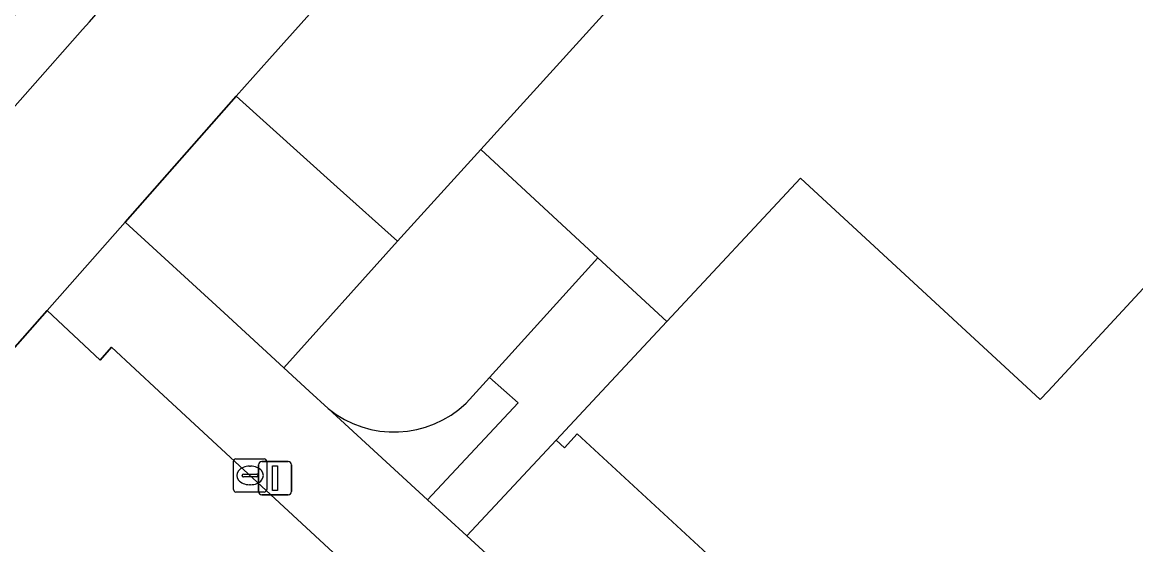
# Model space of a CAD drawing. Extents: x 159039 to 160102, y 381214 to 382524.
# Drawn here: x 159556.55 to 159590.08, y 381995.37 to 382011.12 of the extents above; entities that cross this region are included whole.
import ezdxf

# ---------------------------------------------------------------- set-up
doc = ezdxf.new("R2010")
doc.units = 0
for name, color, linetype in [('IMGEO_Erf', 7, 'Continuous'), ('IMGEO_Groenvoorziening', 7, 'Continuous'), ('IMGEO_Kolk', 7, 'Continuous'), ('IMGEO_Lichtmast', 7, 'Continuous'), ('IMGEO_Pand', 7, 'Continuous'), ('IMGEO_Parkeervlak_open', 7, 'Continuous'), ('IMGEO_Rijbaan_lokaal_gesloten', 7, 'Continuous'), ('IMGEO_Rijbaan_lokaal_open', 7, 'Continuous'), ('IMGEO_Voetpad_open', 7, 'Continuous')]:
    doc.layers.add(name, color=color, linetype=linetype)

msp = doc.modelspace()

# ---------------------------------------------------------------- linework, layer by layer
at = {"layer": 'IMGEO_Erf'}
msp.add_lwpolyline([(159597.488, 382037.191), (159570.364, 382007.283), (159573.883, 382004.019), (159575.956, 382002.096), (159579.986, 382006.419), (159586.927, 382000), (159587.202, 381999.746), (159587.437, 382000), (159591.674, 382004.583)], dxfattribs=at)
at = {"layer": 'IMGEO_Groenvoorziening'}
for points in [[(159597.488, 382037.191), (159592.963, 382041.377), (159583.833, 382031.797), (159575.432, 382022.788), (159563.994, 382010.016), (159562.996, 382008.884), (159566.039, 382006.149), (159567.855, 382004.517), (159570.364, 382007.283)], [(159573.263, 381998.711), (159572.876, 381998.293), (159572.627, 381998.523), (159569.94, 381995.642), (159571.846, 381993.892), (159574.062, 381991.857), (159577.172, 381995.097)]]:
    msp.add_lwpolyline(points, close=True, dxfattribs=at)
for points in [[(159565.768, 381999.472), (159568.757, 381996.728), (159571.483, 381999.649), (159570.622, 382000.411)], [(159570.622, 382000.411), (159569.922, 381999.637)]]:
    msp.add_lwpolyline(points, dxfattribs=at)
msp.add_arc((159567.752, 382001.907), 3.14, 230.8291, 313.7202, dxfattribs=at)
at = {"layer": 'IMGEO_Kolk'}
for p, q in [((159562.987, 381997.958), (159563.839, 381997.958)), ((159562.912, 381997.032), (159562.912, 381997.884)), ((159563.4, 381997.738), (159563.425, 381997.738)), ((159563.913, 381997.884), (159563.913, 381997.032)), ((159563.171, 381997.452), (159563.171, 381997.464)), ((159563.609, 381997.415), (159563.211, 381997.415)), ((159563.214, 381997.501), (159563.612, 381997.501)), ((159563.655, 381997.464), (159563.655, 381997.452)), ((159563.839, 381996.958), (159562.987, 381996.958)), ((159563.423, 381997.178), (159563.398, 381997.178))]:
    msp.add_line(p, q, dxfattribs=at)
for points in [[(159562.987, 381997.958), (159563.839, 381997.958)], [(159562.912, 381997.032), (159562.912, 381997.884)], [(159563.913, 381997.884), (159563.913, 381997.032)], [(159563.839, 381996.958), (159562.987, 381996.958)]]:
    msp.add_lwpolyline(points, dxfattribs=at)
for centre, radius, start, end in [((159562.989, 381997.882), 0.0765, 91.552, 178.448), ((159562.989, 381997.882), 0.0765, 91.552, 178.448), ((159563.837, 381997.882), 0.0765, 1.552, 88.448), ((159563.837, 381997.882), 0.0765, 1.552, 88.448), ((159563.211, 381997.461), 0.0403, 85.8775, 175.7526), ((159563.208, 381997.451), 0.0366, 178.938, 274.7102), ((159563.612, 381997.458), 0.043, 264.8664, 352.4533), ((159563.616, 381997.463), 0.0386, 1.7309, 96.639), ((159562.989, 381997.034), 0.0765, 181.552, 268.448), ((159562.989, 381997.034), 0.0765, 181.552, 268.448), ((159563.837, 381997.034), 0.0765, 271.552, 358.448), ((159563.837, 381997.034), 0.0765, 271.552, 358.448)]:
    msp.add_arc(centre, radius, start, end, dxfattribs=at)
for centre, major_axis, ratio, start_param, end_param in [((159563.399, 381997.458), (-0.387, 0.002), 0.722429, 4.712389, 7.853982), ((159563.424, 381997.458), (-0.39, 0.002), 0.717154, 1.570796, 4.712389)]:
    msp.add_ellipse(centre, major_axis=major_axis, ratio=ratio, start_param=start_param, end_param=end_param, dxfattribs=at)
at = {"layer": 'IMGEO_Lichtmast'}
for p, q in [((159563.668, 381996.976), (159563.668, 381997.776)), ((159563.668, 381997.776), (159563.668, 381996.976)), ((159563.768, 381997.876), (159564.558, 381997.876)), ((159564.558, 381997.876), (159563.768, 381997.876)), ((159564.658, 381997.776), (159564.658, 381996.976)), ((159564.658, 381996.976), (159564.658, 381997.776)), ((159564.558, 381996.876), (159563.768, 381996.876)), ((159563.768, 381996.876), (159564.558, 381996.876))]:
    msp.add_line(p, q, dxfattribs=at)
msp.add_lwpolyline([(159564.088, 381997.751), (159564.238, 381997.751), (159564.238, 381997.001), (159564.088, 381997.001), (159564.088, 381997.751)], dxfattribs=at)
for centre, start, end in [((159563.768, 381997.776), 90, 180), ((159563.768, 381997.776), 90, 180), ((159564.558, 381997.776), 0, 90), ((159564.558, 381997.776), 360, 90), ((159563.768, 381996.976), 180, 270), ((159563.768, 381996.976), 180, 270), ((159564.558, 381996.976), 270, 0), ((159564.558, 381996.976), 270, 0)]:
    msp.add_arc(centre, 0.1, start, end, dxfattribs=at)
at = {"layer": 'IMGEO_Pand'}
msp.add_lwpolyline([(159591.674, 382004.583), (159587.437, 382000), (159587.202, 381999.746), (159586.927, 382000), (159579.986, 382006.419), (159575.956, 382002.096), (159574.004, 382000), (159572.627, 381998.523), (159572.876, 381998.293), (159573.263, 381998.711), (159577.172, 381995.097), (159584.365, 381988.446), (159583.979, 381988.028), (159584.228, 381987.797), (159585.097, 381988.736), (159587.695, 381986.331), (159587.93, 381986.114), (159591.942, 381990.453)], dxfattribs=at)
at = {"layer": 'IMGEO_Parkeervlak_open'}
msp.add_lwpolyline([(159552.981, 381997.526), (159553.756, 381996.803), (159550.383, 381993.179), (159554.657, 381989.2), (159561.516, 381982.816), (159568.492, 381990.304), (159569.681, 381991.648), (159560.67, 382000), (159559.244, 382001.322), (159558.9, 382000.93), (159557.303, 382002.428)], close=True, dxfattribs=at)
at = {"layer": 'IMGEO_Rijbaan_lokaal_gesloten'}
msp.add_lwpolyline([(159527.771, 381975.185), (159543.628, 381994.11), (159550.457, 382001.913), (159550.528, 382001.994), (159553.82, 382005.727), (159555.209, 382007.316), (159558.369, 382010.901), (159558.576, 382011.132), (159561.078, 382014.032), (159575.41, 382029.863), (159587.513, 382042.8), (159617.984, 382074.576), (159618.113, 382074.71), (159625.093, 382081.981), (159627.14, 382084.113)], dxfattribs=at)
for centre, radius, start, end in [((161097.002, 380642.253), 2063.537, 137.730305, 138.912061), ((161097.002, 380642.253), 2063.537, 137.730305, 138.912061), ((160615.691, 381075.954), 1413.213, 138.183435, 141.708364), ((160615.691, 381075.954), 1413.213, 138.183435, 141.708364)]:
    msp.add_arc(centre, radius, start, end, dxfattribs=at)
at = {"layer": 'IMGEO_Rijbaan_lokaal_open'}
msp.add_lwpolyline([(159562.996, 382008.884), (159559.65, 382005.09), (159562.629, 382002.354), (159564.428, 382000.702), (159567.855, 382004.517), (159566.039, 382006.149)], close=True, dxfattribs=at)
for points in [[(159573.883, 382004.019), (159570.364, 382007.283), (159567.855, 382004.517), (159564.428, 382000.702), (159565.193, 382000), (159565.768, 381999.472)], [(159569.922, 381999.637), (159570.622, 382000.411), (159573.883, 382004.019)]]:
    msp.add_lwpolyline(points, dxfattribs=at)
msp.add_arc((159567.752, 382001.907), 3.14, 230.8291, 313.7202, dxfattribs=at)
at = {"layer": 'IMGEO_Voetpad_open'}
for points in [[(159549.923, 381998.496), (159552.981, 381997.526), (159557.303, 382002.428), (159559.65, 382005.09), (159562.996, 382008.884), (159563.994, 382010.016), (159575.432, 382022.788), (159583.833, 382031.797), (159592.963, 382041.377), (159609.877, 382059.124), (159611.607, 382060.94), (159611.825, 382061.168), (159612.282, 382061.648), (159619.417, 382069.134), (159622.862, 382072.512), (159633.657, 382066.762), (159631.562, 382062.87)], [(159558.576, 382011.132), (159558.369, 382010.901), (159555.209, 382007.316), (159553.82, 382005.727), (159550.528, 382001.994), (159550.457, 382001.913)]]:
    msp.add_lwpolyline(points, dxfattribs=at)
for points in [[(159565.768, 381999.472), (159565.193, 382000), (159564.428, 382000.702), (159562.629, 382002.354), (159559.65, 382005.09), (159557.303, 382002.428), (159558.9, 382000.93), (159559.244, 382001.322), (159560.67, 382000), (159569.681, 381991.648), (159570.049, 381992.045), (159571.846, 381993.892), (159569.94, 381995.642), (159568.757, 381996.728)], [(159572.627, 381998.523), (159574.004, 382000), (159575.956, 382002.096), (159573.883, 382004.019), (159570.622, 382000.411), (159571.483, 381999.649), (159568.757, 381996.728), (159569.94, 381995.642)]]:
    msp.add_lwpolyline(points, close=True, dxfattribs=at)

doc.saveas('drawing.dxf')
